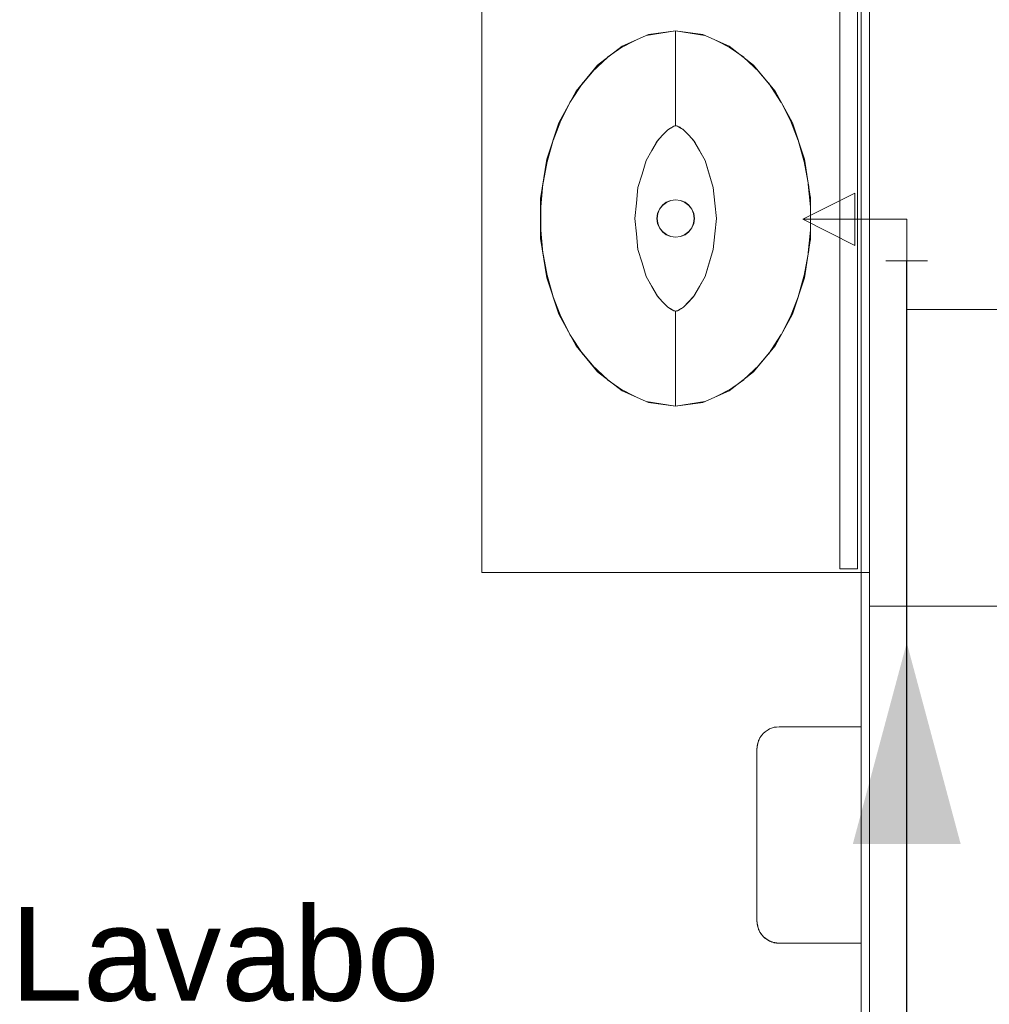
# Model space of a CAD drawing. Header units: millimetres. Extents: x 2 to 902, y -447 to 199.
# Tile 990 of 1056: x 72.48 to 74.81, y 177.17 to 179.53. Entities that reach past the tile are written whole.
import ezdxf

# ---------------------------------------------------------------- set-up
doc = ezdxf.new("R2010")
doc.units = ezdxf.units.MM
doc.header["$MEASUREMENT"] = 0
doc.linetypes.add('NULL', pattern=[0])
for name, color, linetype, lineweight in [('AF-Condutos', 4, 'Continuous', 25), ('AF-Peça de utilização', 9, 'Continuous', 18), ('AF-Sentido conduto', 9, 'Continuous', 30), ('AF-Textos conduto', 7, 'Continuous', 9), ('Ambiente-Textos', 251, 'Continuous', 5), ('IFC-Elemento construtivo genérico-Contorno', 253, 'Continuous', 5), ('IFC-Elemento de mobília-Contorno', 152, 'Continuous', 5), ('IFC-Elemento terminal-Contorno', 253, 'Continuous', 5), ('IFC-Laje-Contorno', 134, 'Continuous', 5), ('IFC-Parede padrão-Contorno', 44, 'Continuous', 5)]:
    doc.layers.add(name, color=color, linetype=linetype, lineweight=lineweight)
doc.styles.add('Arial', font='arial.ttf')

msp = doc.modelspace()

# ---------------------------------------------------------------- hatches: boundary and pattern name
at = {"layer": 'AF-Sentido conduto', "linetype": 'Continuous'}
msp.add_hatch(color=7, dxfattribs=at).paths.add_polyline_path([(74.6132, 178.0364), (74.4837, 177.5535), (74.7426, 177.5535)])

# ---------------------------------------------------------------- linework, layer by layer
at = {"layer": 'AF-Condutos'}
msp.add_line((74.6132, 176.3196), (74.6132, 178.9532), dxfattribs=at)
at = {"layer": 'AF-Peça de utilização'}
for p, q in [((74.4882, 179.1157), (74.3632, 179.0532)), ((74.4882, 178.9907), (74.4882, 179.1157)), ((74.6132, 179.0532), (74.3632, 179.0532)), ((74.3632, 179.0532), (74.4882, 178.9907)), ((74.6132, 179.0532), (74.6132, 178.9532)), ((74.6632, 178.9532), (74.5632, 178.9532))]:
    msp.add_line(p, q, dxfattribs=at)
at = {"layer": 'AF-Sentido conduto'}
msp.add_lwpolyline([(74.6132, 177.2364), (74.6132, 178.0364)], dxfattribs=at)
at = {"layer": 'AF-Textos conduto'}
msp.add_lwpolyline([(74.6132, 177.6364), (74.6132, 178.8364), (77.8054, 178.8364)], dxfattribs=at)
at = {"layer": 'IFC-Elemento construtivo genérico-Contorno', "color": 7, "lineweight": 5}
for p, q in [((74.2605, 177.808), (74.2647, 177.8142)), ((74.2605, 177.808), (74.2647, 177.8142)), ((74.2635, 177.8126), (74.2647, 177.8142)), ((74.2635, 177.8126), (74.2647, 177.8142)), ((74.2647, 177.8142), (74.269, 177.8191)), ((74.2647, 177.8142), (74.269, 177.8191)), ((74.269, 177.8191), (74.2732, 177.8229)), ((74.269, 177.8191), (74.2732, 177.8229)), ((74.2715, 177.8213), (74.272, 177.8219)), ((74.2715, 177.8213), (74.272, 177.8219)), ((74.272, 177.8219), (74.2732, 177.8229)), ((74.272, 177.8219), (74.2732, 177.8229)), ((74.2732, 177.8229), (74.2801, 177.8276)), ((74.2732, 177.8229), (74.2801, 177.8276)), ((74.2801, 177.8276), (74.2834, 177.8294)), ((74.2801, 177.8276), (74.2834, 177.8294)), ((74.2822, 177.8287), (74.2825, 177.8289)), ((74.2822, 177.8287), (74.2825, 177.8289)), ((74.2825, 177.8289), (74.2834, 177.8294)), ((74.2825, 177.8289), (74.2834, 177.8294)), ((74.2834, 177.8294), (74.293, 177.833)), ((74.2834, 177.8294), (74.293, 177.833)), ((74.2834, 177.8294), (74.2838, 177.8295)), ((74.2834, 177.8294), (74.2838, 177.8295)), ((74.293, 177.833), (74.2949, 177.8334)), ((74.293, 177.833), (74.2949, 177.8334)), ((74.2943, 177.8333), (74.2944, 177.8333)), ((74.2943, 177.8333), (74.2944, 177.8333)), ((74.2944, 177.8333), (74.2949, 177.8334)), ((74.2944, 177.8333), (74.2949, 177.8334)), ((74.2949, 177.8334), (74.3069, 177.8348)), ((74.2949, 177.8334), (74.3069, 177.8348)), ((74.2949, 177.8334), (74.2997, 177.834)), ((74.2949, 177.8334), (74.2981, 177.8338)), ((74.2965, 177.8336), (74.3069, 177.8348)), ((74.2965, 177.8336), (74.2997, 177.834)), ((74.2965, 177.8336), (74.2982, 177.8338)), ((74.2965, 177.8336), (74.2977, 177.8338)), ((74.2965, 177.8336), (74.2972, 177.8337)), ((74.2981, 177.8338), (74.3004, 177.8341)), ((74.2981, 177.8338), (74.2997, 177.834)), ((74.2981, 177.8338), (74.2989, 177.8339)), ((74.2997, 177.834), (74.3069, 177.8348)), ((74.2997, 177.834), (74.3002, 177.834)), ((74.3069, 177.8348), (74.5033, 177.8348)), ((74.3069, 177.8348), (74.5033, 177.8348)), ((74.5033, 177.3148), (74.5033, 177.8348)), ((74.5033, 177.7721), (74.5033, 177.8348)), ((74.5033, 177.8314), (74.5033, 177.8348)), ((74.5033, 177.8214), (74.5033, 177.8314)), ((74.5033, 177.8055), (74.5033, 177.8214)), ((74.2533, 177.7812), (74.2546, 177.7928)), ((74.2533, 177.7812), (74.2546, 177.7928)), ((74.2541, 177.7863), (74.2555, 177.7948)), ((74.2541, 177.7863), (74.2555, 177.7948)), ((74.2546, 177.7928), (74.2551, 177.7951)), ((74.2546, 177.7928), (74.2551, 177.7951)), ((74.2551, 177.7951), (74.2583, 177.8039)), ((74.2551, 177.7951), (74.2583, 177.8039)), ((74.2573, 177.8015), (74.2578, 177.8027)), ((74.2573, 177.8015), (74.2578, 177.8027)), ((74.2573, 177.801), (74.2573, 177.8015)), ((74.2573, 177.801), (74.2573, 177.8015)), ((74.2578, 177.8027), (74.2583, 177.8039)), ((74.2578, 177.8027), (74.2583, 177.8039)), ((74.2583, 177.8039), (74.2605, 177.808)), ((74.2583, 177.8039), (74.2605, 177.808)), ((74.2626, 177.8111), (74.2635, 177.8126)), ((74.2626, 177.8111), (74.2635, 177.8126)), ((74.5033, 177.7848), (74.5033, 177.8055)), ((74.2533, 177.7796), (74.2541, 177.7863)), ((74.2533, 177.7796), (74.2541, 177.7863)), ((74.2533, 177.7796), (74.2533, 177.7812)), ((74.2533, 177.7796), (74.2533, 177.7812)), ((74.2533, 177.775), (74.2533, 177.7796)), ((74.2533, 177.775), (74.2533, 177.7796)), ((74.2533, 177.7676), (74.2533, 177.775)), ((74.2533, 177.7676), (74.2533, 177.775)), ((74.2533, 177.758), (74.2533, 177.7676)), ((74.2533, 177.758), (74.2533, 177.7676)), ((74.5033, 177.7607), (74.5033, 177.7848)), ((74.5033, 177.712), (74.5033, 177.7721)), ((74.2533, 177.7468), (74.2533, 177.758)), ((74.2533, 177.7468), (74.2533, 177.758)), ((74.2533, 177.7348), (74.2533, 177.7468)), ((74.2533, 177.7348), (74.2533, 177.7468)), ((74.5033, 177.7348), (74.5033, 177.7607)), ((74.2533, 177.4148), (74.2533, 177.7348)), ((74.2533, 177.4148), (74.2533, 177.7348)), ((74.5033, 177.4148), (74.5033, 177.7348)), ((74.5033, 177.3987), (74.5033, 177.4376)), ((74.2533, 177.4028), (74.2533, 177.4148)), ((74.2533, 177.4028), (74.2533, 177.4148)), ((74.5033, 177.3889), (74.5033, 177.4148)), ((74.2533, 177.3916), (74.2533, 177.4028)), ((74.2533, 177.3916), (74.2533, 177.4028)), ((74.2533, 177.382), (74.2533, 177.3916)), ((74.2533, 177.382), (74.2533, 177.3916)), ((74.5033, 177.357), (74.5033, 177.3987)), ((74.5033, 177.3648), (74.5033, 177.3889)), ((74.2533, 177.3746), (74.2533, 177.382)), ((74.2533, 177.3746), (74.2533, 177.382)), ((74.2533, 177.37), (74.2533, 177.3746)), ((74.2533, 177.37), (74.2533, 177.3746)), ((74.2533, 177.3684), (74.2533, 177.37)), ((74.2533, 177.37), (74.2541, 177.3633)), ((74.2533, 177.3684), (74.2533, 177.37)), ((74.2533, 177.37), (74.2541, 177.3633)), ((74.2533, 177.3684), (74.2546, 177.3565)), ((74.2533, 177.3684), (74.2551, 177.3545)), ((74.2533, 177.3684), (74.2551, 177.3545)), ((74.2533, 177.3684), (74.2546, 177.3565)), ((74.5033, 177.3441), (74.5033, 177.3648)), ((74.2541, 177.3633), (74.2552, 177.3557)), ((74.2541, 177.3633), (74.2552, 177.3557)), ((74.2546, 177.3565), (74.2551, 177.3545)), ((74.2546, 177.3565), (74.2551, 177.3545)), ((74.2551, 177.3545), (74.2586, 177.3452)), ((74.2551, 177.3545), (74.2605, 177.3416)), ((74.2551, 177.3545), (74.2586, 177.3452)), ((74.2551, 177.3545), (74.2605, 177.3416)), ((74.2573, 177.3481), (74.2573, 177.3487)), ((74.2573, 177.3481), (74.2573, 177.3487)), ((74.2573, 177.3481), (74.258, 177.3469)), ((74.2573, 177.3481), (74.258, 177.3469)), ((74.2586, 177.3452), (74.2605, 177.3416)), ((74.2586, 177.3452), (74.2605, 177.3416)), ((74.2605, 177.3416), (74.265, 177.335)), ((74.2605, 177.3416), (74.269, 177.3305)), ((74.2605, 177.3416), (74.265, 177.335)), ((74.2605, 177.3416), (74.269, 177.3305)), ((74.5033, 177.3148), (74.5033, 177.357)), ((74.5033, 177.3282), (74.5033, 177.3441)), ((74.2627, 177.3383), (74.2635, 177.337)), ((74.2627, 177.3383), (74.2635, 177.337)), ((74.2635, 177.337), (74.2641, 177.3363)), ((74.2635, 177.337), (74.2641, 177.3363)), ((74.2635, 177.337), (74.2641, 177.3363)), ((74.2635, 177.337), (74.2641, 177.3363)), ((74.265, 177.335), (74.269, 177.3305)), ((74.265, 177.335), (74.269, 177.3305)), ((74.269, 177.3305), (74.2725, 177.3274)), ((74.269, 177.3305), (74.2801, 177.322)), ((74.269, 177.3305), (74.2735, 177.3265)), ((74.269, 177.3305), (74.2801, 177.322)), ((74.2715, 177.3283), (74.272, 177.3277)), ((74.2715, 177.3283), (74.272, 177.3277)), ((74.2715, 177.3283), (74.272, 177.3277)), ((74.2715, 177.3283), (74.272, 177.3277)), ((74.272, 177.3277), (74.2725, 177.3274)), ((74.272, 177.3277), (74.2725, 177.3274)), ((74.272, 177.3277), (74.2725, 177.3274)), ((74.272, 177.3277), (74.2725, 177.3274)), ((74.2725, 177.3274), (74.2735, 177.3265)), ((74.2735, 177.3265), (74.2801, 177.322)), ((74.2735, 177.3265), (74.2801, 177.322)), ((74.2801, 177.322), (74.2836, 177.3201)), ((74.2801, 177.322), (74.293, 177.3166)), ((74.2801, 177.322), (74.2836, 177.3201)), ((74.2801, 177.322), (74.293, 177.3166)), ((74.2823, 177.3209), (74.2825, 177.3207)), ((74.2823, 177.3209), (74.2825, 177.3207)), ((74.2823, 177.3208), (74.2825, 177.3207)), ((74.2823, 177.3208), (74.2825, 177.3207)), ((74.2825, 177.3207), (74.2827, 177.3206)), ((74.2825, 177.3207), (74.2827, 177.3206)), ((74.2825, 177.3207), (74.2827, 177.3206)), ((74.2825, 177.3207), (74.2827, 177.3206)), ((74.2836, 177.3201), (74.2893, 177.3181)), ((74.2836, 177.3201), (74.29, 177.3179)), ((74.2836, 177.3201), (74.2893, 177.3181)), ((74.2893, 177.3181), (74.2899, 177.3179)), ((74.2893, 177.3181), (74.2899, 177.3179)), ((74.5033, 177.3182), (74.5033, 177.3282)), ((74.5033, 177.3148), (74.5033, 177.3182)), ((74.293, 177.3166), (74.295, 177.3162)), ((74.293, 177.3166), (74.2951, 177.3164)), ((74.293, 177.3166), (74.2937, 177.3165)), ((74.293, 177.3166), (74.2993, 177.3158)), ((74.293, 177.3166), (74.295, 177.3162)), ((74.293, 177.3166), (74.3069, 177.3148)), ((74.293, 177.3166), (74.2972, 177.3161)), ((74.293, 177.3166), (74.2951, 177.3164)), ((74.2942, 177.3163), (74.2944, 177.3163)), ((74.2942, 177.3163), (74.2944, 177.3163)), ((74.2943, 177.3163), (74.2944, 177.3163)), ((74.2943, 177.3163), (74.2944, 177.3163)), ((74.2944, 177.3163), (74.2945, 177.3163)), ((74.2944, 177.3163), (74.2945, 177.3163)), ((74.2944, 177.3163), (74.2945, 177.3163)), ((74.2944, 177.3163), (74.3069, 177.3148)), ((74.295, 177.3162), (74.2998, 177.3156)), ((74.295, 177.3162), (74.2966, 177.316)), ((74.295, 177.3162), (74.2982, 177.3158)), ((74.295, 177.3162), (74.3069, 177.3148)), ((74.295, 177.3162), (74.2982, 177.3158)), ((74.295, 177.3162), (74.2966, 177.316)), ((74.295, 177.3162), (74.2998, 177.3156)), ((74.2951, 177.3164), (74.2962, 177.3162)), ((74.2951, 177.3164), (74.2972, 177.3161)), ((74.2966, 177.316), (74.2982, 177.3158)), ((74.2966, 177.316), (74.3069, 177.3148)), ((74.2971, 177.3161), (74.3014, 177.3154)), ((74.2972, 177.3161), (74.3069, 177.3148)), ((74.2972, 177.3161), (74.3003, 177.3157)), ((74.2972, 177.3161), (74.2993, 177.3158)), ((74.2982, 177.3158), (74.2998, 177.3156)), ((74.2982, 177.3158), (74.3069, 177.3148)), ((74.2993, 177.3158), (74.3003, 177.3157)), ((74.2993, 177.3158), (74.3003, 177.3157)), ((74.2998, 177.3156), (74.3014, 177.3154)), ((74.2998, 177.3156), (74.3069, 177.3148)), ((74.2998, 177.3156), (74.3069, 177.3148)), ((74.3003, 177.3157), (74.3014, 177.3154)), ((74.3003, 177.3157), (74.3069, 177.3148)), ((74.3014, 177.3154), (74.3069, 177.3148)), ((74.3014, 177.3154), (74.3069, 177.3148)), ((74.3069, 177.3148), (74.5033, 177.3148)), ((74.3069, 177.3148), (74.5033, 177.3148))]:
    msp.add_line(p, q, dxfattribs=at)
at = {"layer": 'IFC-Elemento de mobília-Contorno', "color": 7, "lineweight": 5}
for p, q in [((74.452, 178.5798), (74.452, 179.9252)), ((74.495, 178.5798), (74.495, 179.9252)), ((73.5927, 178.2052), (73.5927, 179.9052)), ((73.5927, 178.2052), (73.5927, 179.9052)), ((74.5233, 178.2052), (74.5233, 179.9052)), ((74.4521, 178.2136), (74.4521, 179.559)), ((74.495, 178.2136), (74.495, 179.559)), ((73.9294, 179.4693), (73.9927, 179.4969)), ((73.9294, 179.4693), (73.9927, 179.4969)), ((73.9927, 179.4969), (74.058, 179.5061)), ((73.9927, 179.4969), (74.058, 179.5061)), ((74.058, 179.5061), (74.1233, 179.4969)), ((74.058, 179.5061), (74.1233, 179.4969)), ((74.1233, 179.4969), (74.1865, 179.4693)), ((74.1233, 179.4969), (74.1865, 179.4693)), ((73.8705, 179.4236), (73.9294, 179.4693)), ((73.8705, 179.4236), (73.9294, 179.4693)), ((74.1865, 179.4693), (74.2454, 179.4236)), ((74.1865, 179.4693), (74.2454, 179.4236)), ((73.819, 179.3613), (73.8705, 179.4236)), ((73.819, 179.3613), (73.8705, 179.4236)), ((74.2454, 179.4236), (74.297, 179.3613)), ((74.2454, 179.4236), (74.297, 179.3613)), ((73.7775, 179.2847), (73.819, 179.3613)), ((73.7775, 179.2847), (73.819, 179.3613)), ((74.297, 179.3613), (74.3384, 179.2847)), ((74.297, 179.3613), (74.3384, 179.2847)), ((73.7486, 179.1974), (73.7775, 179.2847)), ((73.7486, 179.1974), (73.7775, 179.2847)), ((74.3384, 179.2847), (74.3674, 179.1974)), ((74.3384, 179.2847), (74.3674, 179.1974)), ((73.7337, 179.1034), (73.7486, 179.1974)), ((73.7337, 179.1034), (73.7486, 179.1974)), ((74.3674, 179.1974), (74.3823, 179.1034)), ((74.3674, 179.1974), (74.3823, 179.1034)), ((73.7337, 179.007), (73.7337, 179.1034)), ((73.7337, 179.007), (73.7337, 179.1034)), ((74.3823, 179.007), (74.3823, 179.1034)), ((74.3823, 179.007), (74.3823, 179.1034)), ((73.7337, 179.007), (73.7486, 178.913)), ((73.7337, 179.007), (73.7486, 178.913)), ((74.3674, 178.913), (74.3823, 179.007)), ((74.3674, 178.913), (74.3823, 179.007)), ((73.7486, 178.913), (73.7775, 178.8257)), ((73.7486, 178.913), (73.7775, 178.8257)), ((74.3384, 178.8257), (74.3674, 178.913)), ((74.3384, 178.8257), (74.3674, 178.913)), ((73.7775, 178.8257), (73.819, 178.7491)), ((73.7775, 178.8257), (73.819, 178.7491)), ((74.297, 178.7491), (74.3384, 178.8257)), ((74.297, 178.7491), (74.3384, 178.8257)), ((73.819, 178.7491), (73.8705, 178.6868)), ((73.819, 178.7491), (73.8705, 178.6868)), ((74.2454, 178.6868), (74.297, 178.7491)), ((74.2454, 178.6868), (74.297, 178.7491)), ((73.8705, 178.6868), (73.9294, 178.6411)), ((73.8705, 178.6868), (73.9294, 178.6411)), ((74.1865, 178.6411), (74.2454, 178.6868)), ((74.1865, 178.6411), (74.2454, 178.6868)), ((73.9294, 178.6411), (73.9927, 178.6135)), ((73.9294, 178.6411), (73.9927, 178.6135)), ((74.1233, 178.6135), (74.1865, 178.6411)), ((74.1233, 178.6135), (74.1865, 178.6411)), ((73.9927, 178.6135), (74.058, 178.6043)), ((73.9927, 178.6135), (74.058, 178.6043)), ((74.058, 178.6043), (74.1233, 178.6135)), ((74.058, 178.6043), (74.1233, 178.6135)), ((74.452, 178.2136), (74.452, 178.5798)), ((74.495, 178.2136), (74.495, 178.5798)), ((73.5927, 178.2052), (74.5233, 178.2052)), ((73.5927, 178.2052), (74.5033, 178.2052)), ((74.452, 178.2136), (74.4858, 178.2136)), ((74.4521, 178.2136), (74.4612, 178.2136)), ((74.4612, 178.2136), (74.495, 178.2136)), ((74.4858, 178.2136), (74.495, 178.2136))]:
    msp.add_line(p, q, dxfattribs=at)
at = {"layer": 'IFC-Elemento terminal-Contorno', "lineweight": 5}
for p, q in [((73.9875, 179.4946), (74.058, 179.5061)), ((73.9875, 179.4946), (74.058, 179.5061)), ((74.058, 179.5061), (74.1285, 179.4946)), ((74.058, 179.4984), (74.058, 179.5061)), ((74.058, 179.5061), (74.1285, 179.4946)), ((74.058, 179.4984), (74.058, 179.5061)), ((74.058, 179.4758), (74.058, 179.4984)), ((74.058, 179.4758), (74.058, 179.4984)), ((73.9196, 179.4616), (73.9653, 179.4849)), ((73.9196, 179.4616), (73.9653, 179.4849)), ((74.058, 179.4399), (74.058, 179.4758)), ((74.058, 179.4399), (74.058, 179.4758)), ((74.1507, 179.4849), (74.1964, 179.4616)), ((74.1507, 179.4849), (74.1964, 179.4616)), ((73.8946, 179.4422), (73.929, 179.4664)), ((73.8946, 179.4422), (73.929, 179.4664)), ((74.1869, 179.4664), (74.2214, 179.4422)), ((74.1869, 179.4664), (74.2214, 179.4422)), ((73.8572, 179.4075), (73.8952, 179.4427)), ((73.8572, 179.4075), (73.8952, 179.4427)), ((74.058, 179.3927), (74.058, 179.4399)), ((74.058, 179.3927), (74.058, 179.4399)), ((74.2207, 179.4427), (74.2587, 179.4075)), ((74.2207, 179.4427), (74.2587, 179.4075)), ((73.8323, 179.3766), (73.8621, 179.4121)), ((73.8323, 179.3766), (73.8621, 179.4121)), ((74.2538, 179.4121), (74.2836, 179.3766)), ((74.2538, 179.4121), (74.2836, 179.3766)), ((73.8042, 179.3339), (73.835, 179.3806)), ((73.8042, 179.3339), (73.835, 179.3806)), ((74.058, 179.3375), (74.058, 179.3927)), ((74.058, 179.3375), (74.058, 179.3927)), ((74.281, 179.3806), (74.3118, 179.3339)), ((74.281, 179.3806), (74.3118, 179.3339)), ((73.7826, 179.2913), (73.8057, 179.3362)), ((73.7826, 179.2913), (73.8057, 179.3362)), ((74.058, 179.2777), (74.058, 179.3375)), ((74.058, 179.2777), (74.058, 179.3375)), ((74.3103, 179.3362), (74.3334, 179.2913)), ((74.3103, 179.3362), (74.3334, 179.2913)), ((73.7636, 179.2428), (73.7865, 179.3012)), ((73.7636, 179.2428), (73.7865, 179.3012)), ((74.3295, 179.3012), (74.3523, 179.2428)), ((74.3295, 179.3012), (74.3523, 179.2428)), ((74.0266, 179.255), (74.0391, 179.2681)), ((74.0266, 179.255), (74.0391, 179.2681)), ((74.0368, 179.266), (74.0391, 179.2681)), ((74.0368, 179.266), (74.0391, 179.2681)), ((74.0391, 179.2681), (74.0463, 179.2729)), ((74.0391, 179.2681), (74.0465, 179.2724)), ((74.0391, 179.2681), (74.0456, 179.2724)), ((74.0391, 179.2681), (74.0465, 179.2724)), ((74.0465, 179.2724), (74.0539, 179.2768)), ((74.0465, 179.2724), (74.0539, 179.2768)), ((74.05, 179.275), (74.0539, 179.2768)), ((74.0501, 179.275), (74.0539, 179.2768)), ((74.0539, 179.2768), (74.0568, 179.2776)), ((74.0539, 179.2768), (74.0565, 179.2775)), ((74.0539, 179.2768), (74.0559, 179.2773)), ((74.0539, 179.2768), (74.0559, 179.2773)), ((74.0559, 179.2773), (74.058, 179.2777)), ((74.0559, 179.2773), (74.058, 179.2777)), ((74.0568, 179.2776), (74.058, 179.2777)), ((74.0568, 179.2776), (74.058, 179.2777)), ((74.058, 179.2777), (74.06, 179.2773)), ((74.058, 179.2777), (74.0592, 179.2776)), ((74.058, 179.2777), (74.06, 179.2773)), ((74.058, 179.2777), (74.0592, 179.2776)), ((74.0592, 179.2776), (74.0621, 179.2768)), ((74.0592, 179.2776), (74.0621, 179.2768)), ((74.06, 179.2773), (74.0621, 179.2768)), ((74.06, 179.2773), (74.0621, 179.2768)), ((74.0621, 179.2768), (74.066, 179.275)), ((74.0621, 179.2768), (74.0695, 179.2724)), ((74.0621, 179.2768), (74.0679, 179.2741)), ((74.0621, 179.2768), (74.0695, 179.2724)), ((74.0679, 179.2741), (74.0697, 179.2729)), ((74.0695, 179.2724), (74.0769, 179.2681)), ((74.0695, 179.2724), (74.0769, 179.2681)), ((74.0697, 179.2729), (74.0769, 179.2681)), ((74.0749, 179.2694), (74.0769, 179.2681)), ((74.0769, 179.2681), (74.0793, 179.2659)), ((74.0769, 179.2681), (74.0894, 179.255)), ((74.0769, 179.2681), (74.0793, 179.2659)), ((74.0769, 179.2681), (74.0894, 179.255)), ((73.7491, 179.1914), (73.7637, 179.2429)), ((73.7491, 179.1914), (73.7637, 179.2429)), ((74.0007, 179.2181), (74.0141, 179.2418)), ((74.0007, 179.2181), (74.0141, 179.2418)), ((74.0112, 179.2374), (74.0141, 179.2418)), ((74.0141, 179.2418), (74.0266, 179.255)), ((74.0141, 179.2418), (74.0266, 179.255)), ((74.0141, 179.2418), (74.0168, 179.245)), ((74.0141, 179.2418), (74.0168, 179.245)), ((74.0894, 179.255), (74.1019, 179.2418)), ((74.0894, 179.255), (74.1019, 179.2418)), ((74.0992, 179.245), (74.1019, 179.2418)), ((74.1019, 179.2418), (74.1047, 179.2374)), ((74.1019, 179.2418), (74.1153, 179.2181)), ((74.1019, 179.2418), (74.1287, 179.1944)), ((74.3523, 179.2429), (74.3669, 179.1914)), ((74.3523, 179.2429), (74.3669, 179.1914)), ((73.7383, 179.1324), (73.7523, 179.2085)), ((73.7383, 179.1324), (73.7523, 179.2085)), ((73.9873, 179.1944), (74.0007, 179.2181)), ((73.9873, 179.1944), (74.0007, 179.2181)), ((74.1153, 179.2181), (74.1287, 179.1944)), ((74.3637, 179.2085), (74.3777, 179.1324)), ((74.3637, 179.2085), (74.3777, 179.1324)), ((73.9774, 179.162), (73.9873, 179.1944)), ((73.9774, 179.162), (73.9873, 179.1944)), ((73.9873, 179.1944), (73.9898, 179.1994)), ((73.9873, 179.1944), (73.9898, 179.1994)), ((74.1262, 179.1994), (74.1287, 179.1944)), ((74.1287, 179.1944), (74.1386, 179.162)), ((74.1287, 179.1944), (74.1485, 179.1296)), ((73.9674, 179.1296), (73.9774, 179.162)), ((73.9674, 179.1296), (73.9774, 179.162)), ((74.1386, 179.162), (74.1485, 179.1296)), ((73.7343, 179.0829), (73.7393, 179.1378)), ((73.7343, 179.0829), (73.7393, 179.1378)), ((74.3767, 179.1378), (74.3817, 179.0829)), ((74.3767, 179.1378), (74.3817, 179.0829)), ((73.9638, 179.0924), (73.9674, 179.1296)), ((73.9638, 179.0924), (73.9674, 179.1296)), ((74.1485, 179.1296), (74.1522, 179.0924)), ((74.1485, 179.1296), (74.1522, 179.0924)), ((73.7343, 179.0031), (73.7343, 179.1073)), ((73.7343, 179.0031), (73.7343, 179.1073)), ((73.9602, 179.0552), (73.9638, 179.0924)), ((73.9602, 179.0552), (73.9638, 179.0924)), ((74.0261, 179.0871), (74.0354, 179.0942)), ((74.0261, 179.0871), (74.0354, 179.0942)), ((74.0264, 179.0868), (74.0357, 179.0939)), ((74.0264, 179.0868), (74.0357, 179.0939)), ((74.0354, 179.0942), (74.0463, 179.0987)), ((74.0354, 179.0942), (74.0463, 179.0987)), ((74.0357, 179.0939), (74.0464, 179.0983)), ((74.0357, 179.0939), (74.0464, 179.0983)), ((74.0463, 179.0987), (74.058, 179.1003)), ((74.0463, 179.0987), (74.058, 179.1003)), ((74.0464, 179.0983), (74.058, 179.0998)), ((74.0464, 179.0983), (74.058, 179.0998)), ((74.058, 179.1003), (74.0697, 179.0987)), ((74.058, 179.1003), (74.0697, 179.0987)), ((74.058, 179.0998), (74.0695, 179.0983)), ((74.058, 179.0998), (74.0695, 179.0983)), ((74.0695, 179.0983), (74.0803, 179.0939)), ((74.0695, 179.0983), (74.0803, 179.0939)), ((74.0697, 179.0987), (74.0805, 179.0942)), ((74.0697, 179.0987), (74.0805, 179.0942)), ((74.0803, 179.0939), (74.0896, 179.0868)), ((74.0803, 179.0939), (74.0896, 179.0868)), ((74.0805, 179.0942), (74.0899, 179.0871)), ((74.0805, 179.0942), (74.0899, 179.0871)), ((74.1522, 179.0924), (74.1558, 179.0552)), ((74.1522, 179.0924), (74.1558, 179.0552)), ((74.3817, 179.0031), (74.3817, 179.1073)), ((74.3817, 179.0031), (74.3817, 179.1073)), ((74.0129, 179.0552), (74.0144, 179.0669)), ((74.0129, 179.0552), (74.0144, 179.0669)), ((74.0133, 179.0552), (74.0149, 179.0668)), ((74.0133, 179.0552), (74.0149, 179.0668)), ((74.0144, 179.0669), (74.0189, 179.0777)), ((74.0144, 179.0669), (74.0189, 179.0777)), ((74.0149, 179.0668), (74.0193, 179.0775)), ((74.0149, 179.0668), (74.0193, 179.0775)), ((74.0189, 179.0777), (74.0261, 179.0871)), ((74.0189, 179.0777), (74.0261, 179.0871)), ((74.0193, 179.0775), (74.0264, 179.0868)), ((74.0193, 179.0775), (74.0264, 179.0868)), ((74.0896, 179.0868), (74.0967, 179.0775)), ((74.0896, 179.0868), (74.0967, 179.0775)), ((74.0899, 179.0871), (74.097, 179.0777)), ((74.0899, 179.0871), (74.097, 179.0777)), ((74.0967, 179.0775), (74.1011, 179.0668)), ((74.0967, 179.0775), (74.1011, 179.0668)), ((74.097, 179.0777), (74.1015, 179.0669)), ((74.097, 179.0777), (74.1015, 179.0669)), ((74.1011, 179.0668), (74.1026, 179.0552)), ((74.1011, 179.0668), (74.1026, 179.0552)), ((74.1015, 179.0669), (74.1031, 179.0552)), ((74.1015, 179.0669), (74.1031, 179.0552)), ((73.9602, 179.0552), (73.9638, 179.018)), ((73.9602, 179.0552), (73.9638, 179.018)), ((74.0129, 179.0552), (74.0144, 179.0435)), ((74.0129, 179.0552), (74.0144, 179.0435)), ((74.0133, 179.0552), (74.0149, 179.0436)), ((74.0133, 179.0552), (74.0149, 179.0436)), ((74.0144, 179.0435), (74.0189, 179.0327)), ((74.0144, 179.0435), (74.0189, 179.0327)), ((74.0149, 179.0436), (74.0193, 179.0329)), ((74.0149, 179.0436), (74.0193, 179.0329)), ((74.0967, 179.0329), (74.1011, 179.0436)), ((74.0967, 179.0329), (74.1011, 179.0436)), ((74.097, 179.0327), (74.1015, 179.0435)), ((74.097, 179.0327), (74.1015, 179.0435)), ((74.1011, 179.0436), (74.1026, 179.0552)), ((74.1011, 179.0436), (74.1026, 179.0552)), ((74.1015, 179.0435), (74.1031, 179.0552)), ((74.1015, 179.0435), (74.1031, 179.0552)), ((74.1522, 179.018), (74.1558, 179.0552)), ((74.1522, 179.018), (74.1558, 179.0552)), ((74.1555, 179.0621), (74.1558, 179.0552)), ((73.7343, 179.0275), (73.7393, 178.9726)), ((73.7343, 179.0275), (73.7393, 178.9726)), ((74.0189, 179.0327), (74.0261, 179.0233)), ((74.0189, 179.0327), (74.0261, 179.0233)), ((74.0193, 179.0329), (74.0264, 179.0236)), ((74.0193, 179.0329), (74.0264, 179.0236)), ((74.0261, 179.0233), (74.0354, 179.0162)), ((74.0261, 179.0233), (74.0354, 179.0162)), ((74.0264, 179.0236), (74.0357, 179.0165)), ((74.0264, 179.0236), (74.0357, 179.0165)), ((74.0803, 179.0165), (74.0896, 179.0236)), ((74.0803, 179.0165), (74.0896, 179.0236)), ((74.0805, 179.0162), (74.0899, 179.0233)), ((74.0805, 179.0162), (74.0899, 179.0233)), ((74.0896, 179.0236), (74.0967, 179.0329)), ((74.0896, 179.0236), (74.0967, 179.0329)), ((74.0899, 179.0233), (74.097, 179.0327)), ((74.0899, 179.0233), (74.097, 179.0327)), ((74.3767, 178.9726), (74.3817, 179.0275)), ((74.3767, 178.9726), (74.3817, 179.0275)), ((73.9638, 179.018), (73.9674, 178.9808)), ((73.9638, 179.018), (73.9674, 178.9808)), ((74.0354, 179.0162), (74.0463, 179.0117)), ((74.0354, 179.0162), (74.0463, 179.0117)), ((74.0357, 179.0165), (74.0464, 179.0121)), ((74.0357, 179.0165), (74.0464, 179.0121)), ((74.0463, 179.0117), (74.058, 179.0101)), ((74.0463, 179.0117), (74.058, 179.0101)), ((74.0464, 179.0121), (74.058, 179.0106)), ((74.0464, 179.0121), (74.058, 179.0106)), ((74.058, 179.0106), (74.0695, 179.0121)), ((74.058, 179.0106), (74.0695, 179.0121)), ((74.058, 179.0101), (74.0697, 179.0117)), ((74.058, 179.0101), (74.0697, 179.0117)), ((74.0695, 179.0121), (74.0803, 179.0165)), ((74.0695, 179.0121), (74.0803, 179.0165)), ((74.0697, 179.0117), (74.0805, 179.0162)), ((74.0697, 179.0117), (74.0805, 179.0162)), ((74.1485, 178.9808), (74.1522, 179.018)), ((74.1485, 178.9808), (74.1522, 179.018)), ((73.7383, 178.978), (73.7523, 178.9019)), ((73.7383, 178.978), (73.7523, 178.9019)), ((73.9665, 178.9873), (73.9674, 178.9808)), ((73.9674, 178.9808), (73.9774, 178.9484)), ((73.9674, 178.9808), (73.9774, 178.9484)), ((74.1287, 178.9159), (74.1485, 178.9808)), ((74.1386, 178.9484), (74.1485, 178.9808)), ((74.3637, 178.9019), (74.3777, 178.978)), ((74.3637, 178.9019), (74.3777, 178.978)), ((73.9774, 178.9484), (73.9873, 178.9159)), ((73.9774, 178.9484), (73.9873, 178.9159)), ((74.1287, 178.9159), (74.1386, 178.9484)), ((73.7491, 178.919), (73.7637, 178.8675)), ((73.7491, 178.919), (73.7637, 178.8675)), ((73.9853, 178.9213), (73.9873, 178.9159)), ((73.9873, 178.9159), (74.0007, 178.8923)), ((73.9873, 178.9159), (74.0141, 178.8686)), ((74.1019, 178.8686), (74.1287, 178.9159)), ((74.1153, 178.8923), (74.1287, 178.9159)), ((74.3523, 178.8675), (74.3669, 178.919)), ((74.3523, 178.8675), (74.3669, 178.919)), ((74.0007, 178.8923), (74.0141, 178.8686)), ((74.1019, 178.8686), (74.1153, 178.8923)), ((73.7637, 178.8675), (73.7865, 178.8092)), ((73.7637, 178.8675), (73.7865, 178.8092)), ((74.0118, 178.8721), (74.0141, 178.8686)), ((74.0141, 178.8686), (74.0174, 178.8647)), ((74.0141, 178.8686), (74.0266, 178.8554)), ((74.0141, 178.8686), (74.0174, 178.8647)), ((74.0141, 178.8686), (74.0266, 178.8554)), ((74.0266, 178.8554), (74.0391, 178.8423)), ((74.0266, 178.8554), (74.0391, 178.8423)), ((74.0769, 178.8423), (74.1019, 178.8686)), ((74.0769, 178.8423), (74.0894, 178.8554)), ((74.0894, 178.8554), (74.1019, 178.8686)), ((74.0986, 178.8648), (74.1019, 178.8686)), ((74.0986, 178.8648), (74.1019, 178.8686)), ((74.1019, 178.8686), (74.1041, 178.8721)), ((74.3295, 178.8092), (74.3523, 178.8675)), ((74.3295, 178.8092), (74.3523, 178.8675)), ((74.0366, 178.8446), (74.0391, 178.8423)), ((74.0373, 178.8439), (74.0391, 178.8423)), ((74.0391, 178.8423), (74.0463, 178.8375)), ((74.0391, 178.8423), (74.0465, 178.8379)), ((74.0391, 178.8423), (74.0418, 178.8405)), ((74.0391, 178.8423), (74.0539, 178.8336)), ((74.0465, 178.8379), (74.0539, 178.8336)), ((74.0499, 178.8355), (74.0539, 178.8336)), ((74.0499, 178.8355), (74.0539, 178.8336)), ((74.0539, 178.8336), (74.0568, 178.8328)), ((74.0539, 178.8336), (74.0559, 178.8331)), ((74.0539, 178.8336), (74.0568, 178.8328)), ((74.0539, 178.8336), (74.0559, 178.8331)), ((74.0559, 178.8331), (74.058, 178.8327)), ((74.0559, 178.8331), (74.058, 178.8327)), ((74.0568, 178.8328), (74.058, 178.8327)), ((74.0568, 178.8328), (74.058, 178.8327)), ((74.058, 178.8327), (74.06, 178.8331)), ((74.058, 178.8327), (74.06, 178.8331)), ((74.058, 178.8327), (74.0592, 178.8328)), ((74.058, 178.8327), (74.0592, 178.8328)), ((74.058, 178.7729), (74.058, 178.8327)), ((74.058, 178.7729), (74.058, 178.8327)), ((74.0592, 178.8328), (74.0621, 178.8336)), ((74.0596, 178.8329), (74.0621, 178.8336)), ((74.06, 178.8331), (74.0621, 178.8336)), ((74.06, 178.8331), (74.0621, 178.8336)), ((74.0621, 178.8336), (74.0695, 178.8379)), ((74.0621, 178.8336), (74.0695, 178.8379)), ((74.0621, 178.8336), (74.0661, 178.8355)), ((74.0621, 178.8336), (74.0661, 178.8354)), ((74.0695, 178.8379), (74.0769, 178.8423)), ((74.0695, 178.8379), (74.0769, 178.8423)), ((74.0696, 178.8374), (74.0769, 178.8423)), ((74.0742, 178.8405), (74.0769, 178.8423)), ((74.0769, 178.8423), (74.0794, 178.8446)), ((74.0769, 178.8423), (74.0786, 178.8439)), ((73.7826, 178.8191), (73.8057, 178.7742)), ((73.7826, 178.8191), (73.8057, 178.7742)), ((74.3103, 178.7742), (74.3334, 178.8191)), ((74.3103, 178.7742), (74.3334, 178.8191)), ((73.8041, 178.7765), (73.835, 178.7297)), ((73.8041, 178.7765), (73.835, 178.7297)), ((74.058, 178.7177), (74.058, 178.7729)), ((74.058, 178.7177), (74.058, 178.7729)), ((74.2809, 178.7297), (74.3118, 178.7765)), ((74.2809, 178.7297), (74.3118, 178.7765)), ((73.8323, 178.7338), (73.8621, 178.6983)), ((73.8323, 178.7338), (73.8621, 178.6983)), ((74.058, 178.6705), (74.058, 178.7177)), ((74.058, 178.6705), (74.058, 178.7177)), ((74.2538, 178.6983), (74.2836, 178.7338)), ((74.2538, 178.6983), (74.2836, 178.7338)), ((73.8572, 178.7029), (73.8952, 178.6677)), ((73.8572, 178.7029), (73.8952, 178.6677)), ((74.2207, 178.6677), (74.2588, 178.7029)), ((74.2207, 178.6677), (74.2588, 178.7029)), ((73.8946, 178.6682), (73.929, 178.644)), ((73.8946, 178.6682), (73.929, 178.644)), ((74.058, 178.6345), (74.058, 178.6705)), ((74.058, 178.6345), (74.058, 178.6705)), ((74.187, 178.644), (74.2214, 178.6682)), ((74.187, 178.644), (74.2214, 178.6682)), ((73.9196, 178.6488), (73.9654, 178.6255)), ((73.9196, 178.6488), (73.9654, 178.6255)), ((74.1506, 178.6255), (74.1964, 178.6488)), ((74.1506, 178.6255), (74.1964, 178.6488)), ((74.058, 178.612), (74.058, 178.6345)), ((74.058, 178.612), (74.058, 178.6345)), ((74.058, 178.612), (74.058, 178.6345)), ((73.9875, 178.6158), (74.058, 178.6043)), ((73.9875, 178.6158), (74.058, 178.6043)), ((74.058, 178.6043), (74.1285, 178.6158)), ((74.058, 178.6043), (74.1285, 178.6158)), ((74.058, 178.6043), (74.058, 178.612)), ((74.058, 178.6043), (74.058, 178.612))]:
    msp.add_line(p, q, dxfattribs=at)
at = {"layer": 'IFC-Laje-Contorno', "color": 7, "lineweight": 5}
msp.add_line((74.5238, 174.1374), (74.5238, 179.9574), dxfattribs=at)
at = {"layer": 'IFC-Parede padrão-Contorno', "color": 7, "lineweight": 5}
for p, q in [((74.5033, 175.7319), (74.5033, 179.9252)), ((74.5233, 178.3377), (74.5233, 179.6777)), ((74.5233, 178.1244), (74.5233, 178.6795)), ((74.5233, 175.7441), (74.5233, 178.3377)), ((74.5233, 178.1244), (75.1662, 178.1244))]:
    msp.add_line(p, q, dxfattribs=at)

# ---------------------------------------------------------------- texts
at = {"layer": 'Ambiente-Textos', "color": 7, "linetype": 'NULL', "lineweight": 5, "insert": (72.9752, 177.174), "char_height": 0.225, "width": 2.122043, "attachment_point": 8, "line_spacing_factor": 0.9, "style": 'Arial'}
msp.add_mtext('Lavabo', dxfattribs=at)

doc.saveas('drawing.dxf')
